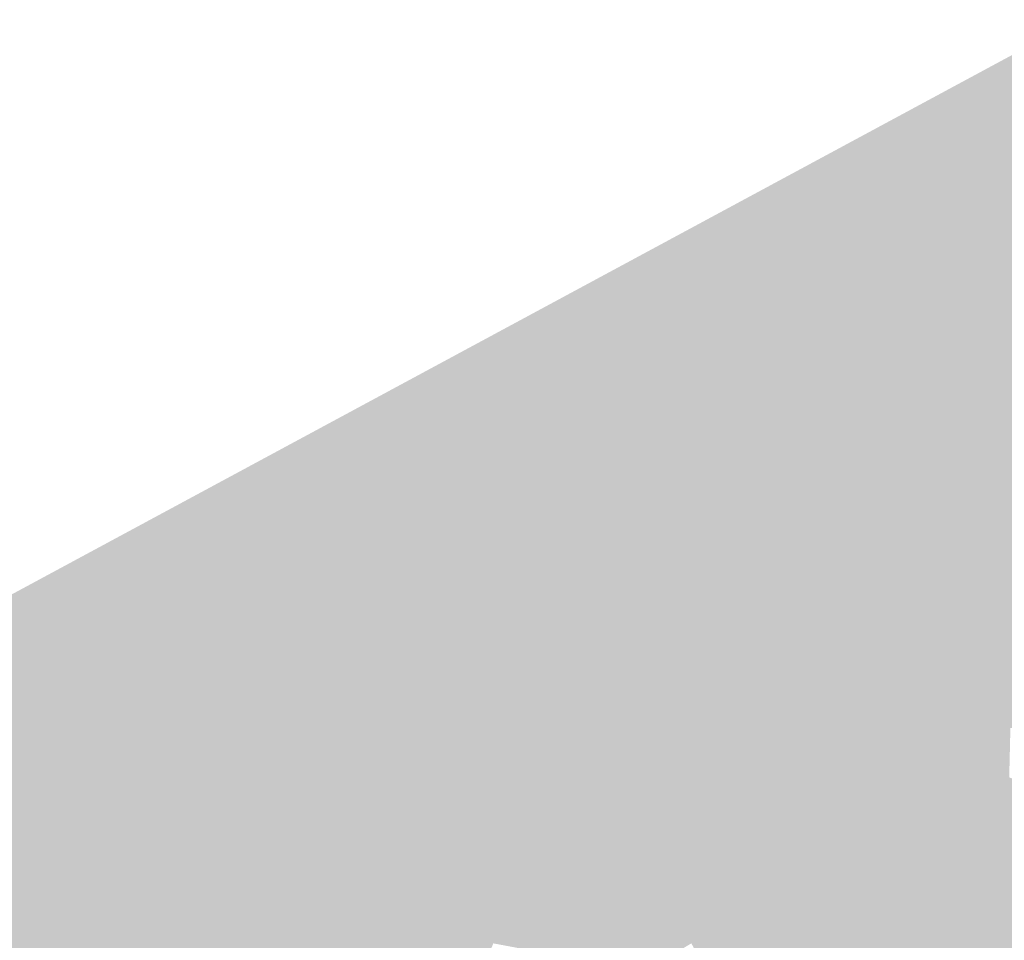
# Model space of a CAD drawing. Header units: metres. Extents: x 164696 to 183842, y 382615 to 387356.
# Tile 314 of 656: x 182613.69 to 182615.97, y 386597.7 to 386599.84. Entities that reach past the tile are written whole.
import ezdxf

# ---------------------------------------------------------------- set-up
doc = ezdxf.new("R2010")
doc.units = ezdxf.units.M
doc.layers.add('C3D-SURFACE_TINSURFACE', color=7, linetype='Continuous')

msp = doc.modelspace()

# ---------------------------------------------------------------- linework, layer by layer
at = {"layer": 'C3D-SURFACE_TINSURFACE', "color": 11, "linetype": 'Continuous', "lineweight": -3, "true_color": 0xff8585}
for points in [[(182612.73, 386597.9982), (182614.2092, 386598.7516), (182616.1371, 386599.8358)], [(182614.2092, 386598.7516), (182615.3709, 386598.8635), (182616.1371, 386599.8358)], [(182615.3709, 386598.8635), (182615.4088, 386598.8835), (182616.1371, 386599.8358)], [(182615.4088, 386598.8835), (182615.4466, 386598.9036), (182616.1371, 386599.8358)], [(182615.5177, 386598.9389), (182616.1371, 386599.8358), (182615.4466, 386598.9036)], [(182615.5513, 386598.9569), (182616.1371, 386599.8358), (182615.5177, 386598.9389)], [(182615.5513, 386598.9569), (182615.5849, 386598.9748), (182616.1371, 386599.8358)], [(182615.5849, 386598.9748), (182615.6185, 386598.9927), (182616.1371, 386599.8358)], [(182615.652, 386599.0107), (182616.1371, 386599.8358), (182615.6185, 386598.9927)], [(182615.652, 386599.0107), (182615.6856, 386599.0286), (182616.1371, 386599.8358)], [(182615.6856, 386599.0286), (182615.7192, 386599.0465), (182616.1371, 386599.8358)], [(182615.7192, 386599.0465), (182615.781, 386599.0769), (182616.1371, 386599.8358)], [(182615.8652, 386599.1218), (182616.1371, 386599.8358), (182615.781, 386599.0769)], [(182615.9493, 386599.1667), (182616.1371, 386599.8358), (182615.8652, 386599.1218)], [(182615.9493, 386599.1667), (182616.0028, 386599.1928), (182616.1371, 386599.8358)], [(182615.9493, 386599.1667), (182615.7679, 386598.6264), (182616.0028, 386599.1928)], [(182616.0028, 386599.1928), (182615.7679, 386598.6264), (182616.5852, 386598.9717)], [(182615.7679, 386598.6264), (182615.9493, 386599.1667), (182615.8652, 386599.1218)], [(182615.7391, 386598.6643), (182615.8652, 386599.1218), (182615.781, 386599.0769)], [(182615.7391, 386598.6643), (182615.7679, 386598.6264), (182615.8652, 386599.1218)], [(182615.6654, 386598.7417), (182615.781, 386599.0769), (182615.7192, 386599.0465)], [(182615.6654, 386598.7417), (182615.7391, 386598.6643), (182615.781, 386599.0769)], [(182615.6856, 386599.0286), (182615.6654, 386598.7417), (182615.7192, 386599.0465)], [(182615.652, 386599.0107), (182615.6654, 386598.7417), (182615.6856, 386599.0286)], [(182615.652, 386599.0107), (182615.6185, 386598.9927), (182615.6654, 386598.7417)], [(182615.5513, 386598.9569), (182615.6654, 386598.7417), (182615.5849, 386598.9748)], [(182615.5849, 386598.9748), (182615.6654, 386598.7417), (182615.6185, 386598.9927)], [(182615.5513, 386598.9569), (182615.5177, 386598.9389), (182615.6654, 386598.7417)], [(182615.7679, 386598.6264), (182616.6059, 386598.9277), (182616.5852, 386598.9717)], [(182615.5177, 386598.9389), (182615.4466, 386598.9036), (182615.4842, 386598.921)], [(182615.6654, 386598.7417), (182615.5177, 386598.9389), (182615.4842, 386598.921)], [(182615.7679, 386598.6264), (182615.8221, 386598.511), (182616.6059, 386598.9277)], [(182615.8391, 386598.4867), (182616.6059, 386598.9277), (182615.8221, 386598.511)], [(182615.856, 386598.4624), (182616.6059, 386598.9277), (182615.8391, 386598.4867)], [(182615.856, 386598.4624), (182616.6265, 386598.8838), (182616.6059, 386598.9277)], [(182615.6654, 386598.7417), (182615.4842, 386598.921), (182615.4466, 386598.9036)], [(182615.6654, 386598.7417), (182615.4088, 386598.8835), (182615.3709, 386598.8635)], [(182615.6654, 386598.7417), (182615.4466, 386598.9036), (182615.4088, 386598.8835)], [(182615.856, 386598.4624), (182616.3848, 386598.3052), (182616.6265, 386598.8838)], [(182614.2092, 386598.7516), (182615.3331, 386598.8434), (182615.3709, 386598.8635)], [(182615.6654, 386598.7417), (182615.3709, 386598.8635), (182615.3331, 386598.8434)], [(182614.2092, 386598.7516), (182615.2952, 386598.8234), (182615.3331, 386598.8434)], [(182615.6654, 386598.7417), (182615.3331, 386598.8434), (182615.2952, 386598.8234)], [(182614.2092, 386598.7516), (182615.2574, 386598.8034), (182615.2952, 386598.8234)], [(182615.6654, 386598.7417), (182615.2952, 386598.8234), (182615.2574, 386598.8034)], [(182614.2092, 386598.7516), (182615.2196, 386598.7833), (182615.2574, 386598.8034)], [(182615.762, 386598.6001), (182615.2574, 386598.8034), (182615.2196, 386598.7833)], [(182615.762, 386598.6001), (182615.6654, 386598.7417), (182615.2574, 386598.8034)], [(182614.2092, 386598.7516), (182615.1842, 386598.7658), (182615.2196, 386598.7833)], [(182615.762, 386598.6001), (182615.2196, 386598.7833), (182615.1842, 386598.7658)], [(182613.6267, 386597.9492), (182614.2092, 386598.7516), (182612.73, 386597.9982)], [(182613.6267, 386597.9492), (182613.6872, 386597.9716), (182614.2092, 386598.7516)], [(182613.6872, 386597.9716), (182613.7173, 386597.9844), (182614.2092, 386598.7516)], [(182613.7474, 386597.9972), (182614.2092, 386598.7516), (182613.7173, 386597.9844)], [(182613.7474, 386597.9972), (182613.7775, 386598.01), (182614.2092, 386598.7516)], [(182613.7775, 386598.01), (182613.8076, 386598.0228), (182614.2092, 386598.7516)], [(182614.2092, 386598.7516), (182613.8076, 386598.0228), (182613.8377, 386598.0355)], [(182614.2092, 386598.7516), (182613.8377, 386598.0355), (182613.8678, 386598.0483)], [(182614.2092, 386598.7516), (182613.8678, 386598.0483), (182613.8979, 386598.0611)], [(182614.2092, 386598.7516), (182613.8979, 386598.0611), (182613.9941, 386598.1005)], [(182614.2092, 386598.7516), (182613.9941, 386598.1005), (182614.0435, 386598.1288)], [(182614.2294, 386598.7168), (182614.2092, 386598.7516), (182614.0435, 386598.1288)], [(182614.2092, 386598.7516), (182615.1497, 386598.7472), (182615.1842, 386598.7658)], [(182614.2294, 386598.7168), (182614.8231, 386598.5643), (182614.2092, 386598.7516)], [(182614.2092, 386598.7516), (182614.8231, 386598.5643), (182614.8472, 386598.5782)], [(182614.2092, 386598.7516), (182614.8472, 386598.5782), (182614.8713, 386598.5921)], [(182614.2092, 386598.7516), (182614.8713, 386598.5921), (182614.8953, 386598.6059)], [(182614.2092, 386598.7516), (182614.8953, 386598.6059), (182614.9194, 386598.6198)], [(182614.2092, 386598.7516), (182614.9194, 386598.6198), (182614.9435, 386598.6337)], [(182614.2092, 386598.7516), (182614.9435, 386598.6337), (182614.9774, 386598.6538)], [(182614.2092, 386598.7516), (182614.9774, 386598.6538), (182615.0119, 386598.6725)], [(182614.2092, 386598.7516), (182615.0119, 386598.6725), (182615.0463, 386598.6912)], [(182614.2092, 386598.7516), (182615.0463, 386598.6912), (182615.0808, 386598.7098)], [(182614.2092, 386598.7516), (182615.0808, 386598.7098), (182615.1152, 386598.7285)], [(182614.2092, 386598.7516), (182615.1152, 386598.7285), (182615.1497, 386598.7472)], [(182615.1152, 386598.7285), (182615.5981, 386597.8947), (182615.1497, 386598.7472)], [(182615.7717, 386598.5826), (182615.1842, 386598.7658), (182615.1497, 386598.7472)], [(182615.7814, 386598.5651), (182615.1497, 386598.7472), (182615.5981, 386597.8947)], [(182615.7814, 386598.5651), (182615.7717, 386598.5826), (182615.1497, 386598.7472)], [(182615.7717, 386598.5826), (182615.762, 386598.6001), (182615.1842, 386598.7658)], [(182615.0808, 386598.7098), (182615.521, 386597.9137), (182615.1152, 386598.7285)], [(182615.1152, 386598.7285), (182615.5715, 386597.8802), (182615.5981, 386597.8947)], [(182615.1152, 386598.7285), (182615.521, 386597.9137), (182615.5582, 386597.873)], [(182615.1152, 386598.7285), (182615.5582, 386597.873), (182615.5715, 386597.8802)], [(182615.762, 386598.6001), (182615.7391, 386598.6643), (182615.6654, 386598.7417)], [(182614.2294, 386598.7168), (182614.0435, 386598.1288), (182614.0781, 386598.1486)], [(182614.2294, 386598.7168), (182614.0781, 386598.1486), (182614.1076, 386598.217)], [(182614.2294, 386598.7168), (182614.1076, 386598.217), (182614.1133, 386598.221)], [(182614.2294, 386598.7168), (182614.1133, 386598.221), (182614.2555, 386598.669)], [(182614.2294, 386598.7168), (182614.2555, 386598.669), (182614.775, 386598.5366)], [(182614.2294, 386598.7168), (182614.775, 386598.5366), (182614.799, 386598.5505)], [(182614.2294, 386598.7168), (182614.799, 386598.5505), (182614.8231, 386598.5643)], [(182615.0808, 386598.7098), (182615.0463, 386598.6912), (182615.5183, 386597.8512)], [(182615.0808, 386598.7098), (182615.5183, 386597.8512), (182615.5316, 386597.8585)], [(182615.0808, 386598.7098), (182615.5316, 386597.8585), (182615.5217, 386597.9079)], [(182615.0808, 386598.7098), (182615.5217, 386597.9079), (182615.521, 386597.9137)], [(182615.0463, 386598.6912), (182615.0119, 386598.6725), (182615.4917, 386597.8367)], [(182615.0463, 386598.6912), (182615.4917, 386597.8367), (182615.5183, 386597.8512)], [(182614.2555, 386598.669), (182614.1133, 386598.221), (182614.1706, 386598.3063)], [(182614.2714, 386598.6407), (182614.2555, 386598.669), (182614.1706, 386598.3063)], [(182614.2555, 386598.669), (182614.2714, 386598.6407), (182614.7509, 386598.5227)], [(182614.2555, 386598.669), (182614.7509, 386598.5227), (182614.775, 386598.5366)], [(182614.9774, 386598.6538), (182614.9435, 386598.6337), (182615.4385, 386597.8077)], [(182615.0119, 386598.6725), (182614.9774, 386598.6538), (182615.4651, 386597.8222)], [(182614.9774, 386598.6538), (182615.4385, 386597.8077), (182615.4651, 386597.8222)], [(182615.0119, 386598.6725), (182615.4651, 386597.8222), (182615.4917, 386597.8367)], [(182615.762, 386598.6001), (182615.7679, 386598.6264), (182615.7391, 386598.6643)], [(182614.2714, 386598.6407), (182614.1706, 386598.3063), (182614.1746, 386598.2992)], [(182614.2905, 386598.5994), (182614.2714, 386598.6407), (182614.1746, 386598.2992)], [(182614.2905, 386598.5994), (182614.6647, 386598.475), (182614.2714, 386598.6407)], [(182614.2714, 386598.6407), (182614.6647, 386598.475), (182614.7027, 386598.495)], [(182614.2714, 386598.6407), (182614.7027, 386598.495), (182614.7268, 386598.5088)], [(182614.2714, 386598.6407), (182614.7268, 386598.5088), (182614.7509, 386598.5227)], [(182614.9194, 386598.6198), (182615.4119, 386597.7932), (182614.9435, 386598.6337)], [(182614.9435, 386598.6337), (182615.4119, 386597.7932), (182615.4385, 386597.8077)], [(182614.8953, 386598.6059), (182615.3853, 386597.7788), (182614.9194, 386598.6198)], [(182614.9194, 386598.6198), (182615.3853, 386597.7788), (182615.4119, 386597.7932)], [(182615.7717, 386598.5826), (182615.7679, 386598.6264), (182615.762, 386598.6001)], [(182615.7679, 386598.6264), (182615.8051, 386598.5354), (182615.8221, 386598.511)], [(182615.7679, 386598.6264), (182615.7814, 386598.5651), (182615.8051, 386598.5354)], [(182615.7814, 386598.5651), (182615.7679, 386598.6264), (182615.7717, 386598.5826)], [(182614.2905, 386598.5994), (182614.1769, 386598.282), (182614.1607, 386598.1965)], [(182614.2905, 386598.5994), (182614.1607, 386598.1965), (182614.1896, 386598.2141)], [(182614.2905, 386598.5994), (182614.1746, 386598.2992), (182614.1769, 386598.282)], [(182614.3095, 386598.5582), (182614.2905, 386598.5994), (182614.1896, 386598.2141)], [(182614.2905, 386598.5994), (182614.3095, 386598.5582), (182614.6647, 386598.475)], [(182614.8713, 386598.5921), (182614.8472, 386598.5782), (182615.3521, 386597.761)], [(182614.8953, 386598.6059), (182614.8713, 386598.5921), (182615.3521, 386597.761)], [(182614.8953, 386598.6059), (182615.3521, 386597.761), (182615.3853, 386597.7788)], [(182614.6405, 386597.9492), (182614.8231, 386598.5643), (182614.799, 386598.5505)], [(182614.6405, 386597.9492), (182614.6719, 386597.8953), (182614.8231, 386598.5643)], [(182614.6719, 386597.8953), (182615.2972, 386597.7282), (182614.8472, 386598.5782)], [(182614.6719, 386597.8953), (182614.8472, 386598.5782), (182614.8231, 386598.5643)], [(182614.8472, 386598.5782), (182615.2972, 386597.7282), (182615.3521, 386597.761)], [(182615.7814, 386598.5651), (182615.5981, 386597.8947), (182615.6247, 386597.9092)], [(182615.8669, 386598.3904), (182615.7814, 386598.5651), (182615.6247, 386597.9092)], [(182615.8669, 386598.3904), (182615.8051, 386598.5354), (182615.7814, 386598.5651)], [(182614.3095, 386598.5582), (182614.1896, 386598.2141), (182614.2203, 386598.2311)], [(182614.3095, 386598.5582), (182614.2203, 386598.2311), (182614.3286, 386598.5169)], [(182614.3095, 386598.5582), (182614.3286, 386598.5169), (182614.6647, 386598.475)], [(182614.6256, 386597.9772), (182614.799, 386598.5505), (182614.775, 386598.5366)], [(182614.6256, 386597.9772), (182614.6405, 386597.9492), (182614.799, 386598.5505)], [(182614.3286, 386598.5169), (182614.2203, 386598.2311), (182614.339, 386598.4871)], [(182614.3286, 386598.5169), (182614.339, 386598.4871), (182614.5422, 386598.4082)], [(182614.3286, 386598.5169), (182614.5422, 386598.4082), (182614.6647, 386598.475)], [(182614.5957, 386598.0332), (182614.7509, 386598.5227), (182614.7268, 386598.5088)], [(182614.5957, 386598.0332), (182614.6106, 386598.0052), (182614.7509, 386598.5227)], [(182614.6106, 386598.0052), (182614.775, 386598.5366), (182614.7509, 386598.5227)], [(182614.6106, 386598.0052), (182614.6256, 386597.9772), (182614.775, 386598.5366)], [(182615.8669, 386598.3904), (182615.8221, 386598.511), (182615.8051, 386598.5354)], [(182614.5658, 386598.0892), (182614.7027, 386598.495), (182614.6647, 386598.475)], [(182614.5658, 386598.0892), (182614.5807, 386598.0612), (182614.7027, 386598.495)], [(182614.5807, 386598.0612), (182614.7268, 386598.5088), (182614.7027, 386598.495)], [(182614.5807, 386598.0612), (182614.5957, 386598.0332), (182614.7268, 386598.5088)], [(182615.8669, 386598.3904), (182615.8391, 386598.4867), (182615.8221, 386598.511)], [(182614.339, 386598.4871), (182614.2203, 386598.2311), (182614.2509, 386598.2481)], [(182614.339, 386598.4871), (182614.2509, 386598.2481), (182614.2816, 386598.2652)], [(182614.3614, 386598.4465), (182614.339, 386598.4871), (182614.2816, 386598.2652)], [(182614.3614, 386598.4465), (182614.5422, 386598.4082), (182614.339, 386598.4871)], [(182614.5359, 386598.1452), (182614.6647, 386598.475), (182614.5422, 386598.4082)], [(182614.5359, 386598.1452), (182614.5508, 386598.1172), (182614.6647, 386598.475)], [(182614.5508, 386598.1172), (182614.5658, 386598.0892), (182614.6647, 386598.475)], [(182615.8669, 386598.3904), (182615.856, 386598.4624), (182615.8391, 386598.4867)], [(182615.856, 386598.4624), (182616.3232, 386598.2706), (182616.3848, 386598.3052)], [(182615.856, 386598.4624), (182616.2617, 386598.236), (182616.3232, 386598.2706)], [(182615.8862, 386598.3502), (182616.2617, 386598.236), (182615.856, 386598.4624)], [(182615.8862, 386598.3502), (182615.856, 386598.4624), (182615.8669, 386598.3904)], [(182614.3614, 386598.4465), (182614.2816, 386598.2652), (182614.3122, 386598.2822)], [(182614.3614, 386598.4465), (182614.3122, 386598.2822), (182614.3429, 386598.2992)], [(182614.3838, 386598.4059), (182614.3614, 386598.4465), (182614.3429, 386598.2992)], [(182614.3838, 386598.4059), (182614.5422, 386598.4082), (182614.3614, 386598.4465)], [(182614.3838, 386598.4059), (182614.3429, 386598.2992), (182614.3736, 386598.3163)], [(182614.4062, 386598.3653), (182614.3838, 386598.4059), (182614.3736, 386598.3163)], [(182614.3838, 386598.4059), (182614.4349, 386598.3503), (182614.5422, 386598.4082)], [(182614.4062, 386598.3653), (182614.4349, 386598.3503), (182614.3838, 386598.4059)], [(182614.4324, 386598.3214), (182614.5422, 386598.4082), (182614.4349, 386598.3503)], [(182614.4324, 386598.3214), (182614.4971, 386598.2084), (182614.5422, 386598.4082)], [(182614.4971, 386598.2084), (182614.5359, 386598.1452), (182614.5422, 386598.4082)], [(182615.8669, 386598.3904), (182615.6247, 386597.9092), (182615.6835, 386597.933)], [(182615.8669, 386598.3904), (182615.6835, 386597.933), (182615.7506, 386597.966)], [(182615.8862, 386598.3502), (182615.8669, 386598.3904), (182615.7506, 386597.966)], [(182614.4062, 386598.3653), (182614.3736, 386598.3163), (182614.4042, 386598.3333)], [(182614.4062, 386598.3653), (182614.4042, 386598.3333), (182614.4349, 386598.3503)], [(182614.4324, 386598.3214), (182614.4349, 386598.3503), (182614.4042, 386598.3333)], [(182615.8862, 386598.3502), (182615.7506, 386597.966), (182615.9054, 386598.3099)], [(182615.8862, 386598.3502), (182615.9054, 386598.3099), (182616.2617, 386598.236)], [(182614.4971, 386598.2084), (182614.3736, 386598.3163), (182614.3429, 386598.2992)], [(182614.4324, 386598.3214), (182614.4042, 386598.3333), (182614.3736, 386598.3163)], [(182614.4971, 386598.2084), (182614.4324, 386598.3214), (182614.3736, 386598.3163)], [(182614.4971, 386598.2084), (182614.3429, 386598.2992), (182614.3122, 386598.2822)], [(182615.9054, 386598.3099), (182615.7506, 386597.966), (182615.8177, 386597.999)], [(182615.9247, 386598.2697), (182615.9054, 386598.3099), (182615.8177, 386597.999)], [(182615.9054, 386598.3099), (182616.2002, 386598.2014), (182616.2617, 386598.236)], [(182615.9054, 386598.3099), (182615.9247, 386598.2697), (182616.2002, 386598.2014)], [(182614.4971, 386598.2084), (182614.2816, 386598.2652), (182614.2509, 386598.2481)], [(182614.4971, 386598.2084), (182614.3122, 386598.2822), (182614.2816, 386598.2652)], [(182615.9247, 386598.2697), (182615.8177, 386597.999), (182615.8772, 386598.0267)], [(182615.944, 386598.2294), (182615.9247, 386598.2697), (182615.8772, 386598.0267)], [(182615.9247, 386598.2697), (182615.9814, 386598.1946), (182616.2002, 386598.2014)], [(182615.944, 386598.2294), (182615.9814, 386598.1946), (182615.9247, 386598.2697)], [(182614.5359, 386598.1452), (182614.2509, 386598.2481), (182614.2203, 386598.2311)], [(182614.5359, 386598.1452), (182614.4971, 386598.2084), (182614.2509, 386598.2481)], [(182614.5508, 386598.1172), (182614.2203, 386598.2311), (182614.1896, 386598.2141)], [(182614.5508, 386598.1172), (182614.5359, 386598.1452), (182614.2203, 386598.2311)], [(182615.944, 386598.2294), (182615.8772, 386598.0267), (182615.9026, 386598.0401)], [(182615.944, 386598.2294), (182615.9026, 386598.0401), (182615.928, 386598.0534)], [(182615.944, 386598.2294), (182615.928, 386598.0534), (182615.9533, 386598.0667)], [(182615.944, 386598.2294), (182615.9533, 386598.0667), (182615.9814, 386598.1946)], [(182614.5658, 386598.0892), (182614.1896, 386598.2141), (182614.1607, 386598.1965)], [(182614.5658, 386598.0892), (182614.5508, 386598.1172), (182614.1896, 386598.2141)], [(182614.5658, 386598.0892), (182614.1607, 386598.1965), (182614.235, 386598.1643)], [(182615.9814, 386598.1946), (182615.9533, 386598.0667), (182615.9787, 386598.0801)], [(182614.5957, 386598.0332), (182614.2415, 386598.1521), (182614.1468, 386598.1438)], [(182614.5807, 386598.0612), (182614.5658, 386598.0892), (182614.235, 386598.1643)], [(182614.5807, 386598.0612), (182614.235, 386598.1643), (182614.2382, 386598.1582)], [(182614.5957, 386598.0332), (182614.5807, 386598.0612), (182614.2382, 386598.1582)], [(182614.5957, 386598.0332), (182614.2382, 386598.1582), (182614.2415, 386598.1521)], [(182613.9025, 386597.7096), (182614.0435, 386598.1288), (182613.9941, 386598.1005)], [(182613.9025, 386597.7096), (182613.9244, 386597.662), (182614.0435, 386598.1288)], [(182613.9244, 386597.662), (182614.0749, 386598.104), (182614.0781, 386598.1486)], [(182613.9244, 386597.662), (182614.0781, 386598.1486), (182614.0435, 386598.1288)], [(182613.9244, 386597.662), (182614.6106, 386598.0052), (182614.1484, 386598.1408)], [(182613.9244, 386597.662), (182614.1484, 386598.1408), (182614.0749, 386598.104)], [(182614.6106, 386598.0052), (182614.5957, 386598.0332), (182614.1468, 386598.1438)], [(182614.6106, 386598.0052), (182614.1468, 386598.1438), (182614.1484, 386598.1408)], [(182613.8815, 386597.7505), (182613.9941, 386598.1005), (182613.9447, 386598.0722)], [(182613.8815, 386597.7505), (182613.892, 386597.73), (182613.9941, 386598.1005)], [(182613.892, 386597.73), (182613.9025, 386597.7096), (182613.9941, 386598.1005)], [(182613.9941, 386598.1005), (182613.8979, 386598.0611), (182613.9447, 386598.0722)], [(182613.8815, 386597.7505), (182613.8979, 386598.0611), (182613.8678, 386598.0483)], [(182613.8815, 386597.7505), (182613.9447, 386598.0722), (182613.8979, 386598.0611)], [(182616.0881, 386598.0194), (182615.9533, 386598.0667), (182615.928, 386598.0534)], [(182616.0764, 386598.0404), (182615.9787, 386598.0801), (182615.9533, 386598.0667)], [(182616.0764, 386598.0404), (182615.9533, 386598.0667), (182616.0881, 386598.0194)], [(182613.8815, 386597.7505), (182613.8678, 386598.0483), (182613.8377, 386598.0355)], [(182616.1231, 386597.9566), (182615.9026, 386598.0401), (182615.8772, 386598.0267)], [(182616.0998, 386597.9985), (182615.928, 386598.0534), (182615.9026, 386598.0401)], [(182616.1115, 386597.9775), (182616.0998, 386597.9985), (182615.9026, 386598.0401)], [(182616.1231, 386597.9566), (182616.1115, 386597.9775), (182615.9026, 386598.0401)], [(182616.0881, 386598.0194), (182615.928, 386598.0534), (182616.0998, 386597.9985)], [(182613.8815, 386597.7505), (182613.8076, 386598.0228), (182613.7775, 386598.01)], [(182613.8815, 386597.7505), (182613.8377, 386598.0355), (182613.8076, 386598.0228)], [(182616.1617, 386597.8807), (182615.8772, 386598.0267), (182615.8177, 386597.999)], [(182616.1231, 386597.9566), (182615.8772, 386598.0267), (182616.1348, 386597.9356)], [(182616.1617, 386597.8807), (182616.1348, 386597.9356), (182615.8772, 386598.0267)], [(182613.8815, 386597.7505), (182613.7474, 386597.9972), (182613.7173, 386597.9844)], [(182613.8815, 386597.7505), (182613.7775, 386598.01), (182613.7474, 386597.9972)], [(182614.6106, 386598.0052), (182613.9244, 386597.662), (182613.9588, 386597.5985)], [(182614.6106, 386598.0052), (182613.9588, 386597.5985), (182614.6256, 386597.9772)], [(182616.1617, 386597.8807), (182615.8177, 386597.999), (182615.7506, 386597.966)], [(182613.6267, 386597.9492), (182613.6572, 386597.9589), (182613.6872, 386597.9716)], [(182613.8815, 386597.7505), (182613.6872, 386597.9716), (182613.6572, 386597.9589)], [(182613.8815, 386597.7505), (182613.7173, 386597.9844), (182613.6872, 386597.9716)], [(182613.9588, 386597.5985), (182614.6405, 386597.9492), (182614.6256, 386597.9772)], [(182613.5751, 386597.9235), (182613.8815, 386597.7505), (182613.6267, 386597.9492)], [(182613.8815, 386597.7505), (182613.6572, 386597.9589), (182613.6267, 386597.9492)], [(182613.9588, 386597.5985), (182614.6719, 386597.8953), (182614.6405, 386597.9492)], [(182616.2422, 386597.724), (182615.7506, 386597.966), (182615.6835, 386597.933)], [(182616.1617, 386597.8807), (182615.7506, 386597.966), (182616.2422, 386597.724)], [(182613.8815, 386597.7505), (182613.5751, 386597.9235), (182613.5235, 386597.8979)], [(182616.0315, 386597.1159), (182615.6835, 386597.933), (182615.5981, 386597.8947)], [(182615.6247, 386597.9092), (182615.5981, 386597.8947), (182615.6835, 386597.933)], [(182616.0315, 386597.1159), (182616.2422, 386597.724), (182615.6835, 386597.933)], [(182613.8815, 386597.7505), (182613.5235, 386597.8979), (182613.4719, 386597.8722)], [(182613.9897, 386597.5225), (182614.6719, 386597.8953), (182613.9588, 386597.5985)], [(182613.9897, 386597.5225), (182613.9998, 386597.5024), (182614.6719, 386597.8953)], [(182613.9998, 386597.5024), (182614.7074, 386597.8338), (182614.6719, 386597.8953)], [(182614.6719, 386597.8953), (182614.7074, 386597.8338), (182615.2972, 386597.7282)], [(182615.9559, 386597.0826), (182615.5715, 386597.8802), (182615.5582, 386597.873)], [(182615.9559, 386597.0826), (182615.5981, 386597.8947), (182615.5715, 386597.8802)], [(182616.0315, 386597.1159), (182615.5981, 386597.8947), (182615.9559, 386597.0826)], [(182613.4203, 386597.8465), (182613.9025, 386597.7096), (182613.4719, 386597.8722)], [(182613.892, 386597.73), (182613.8815, 386597.7505), (182613.4719, 386597.8722)], [(182613.9025, 386597.7096), (182613.892, 386597.73), (182613.4719, 386597.8722)], [(182615.9301, 386597.07), (182615.5316, 386597.8585), (182615.5183, 386597.8512)], [(182615.9301, 386597.07), (182615.5641, 386597.8259), (182615.5316, 386597.8585)], [(182615.9559, 386597.0826), (182615.5582, 386597.873), (182615.5654, 386597.8266)], [(182613.3793, 386597.8232), (182613.9244, 386597.662), (182613.4203, 386597.8465)], [(182613.4203, 386597.8465), (182613.9244, 386597.662), (182613.9025, 386597.7096)], [(182613.9998, 386597.5024), (182614.5719, 386597.3434), (182614.7074, 386597.8338)], [(182614.7074, 386597.8338), (182614.5719, 386597.3434), (182614.7429, 386597.7724)], [(182614.7074, 386597.8338), (182615.2423, 386597.6954), (182615.2972, 386597.7282)], [(182614.7074, 386597.8338), (182615.1874, 386597.6625), (182615.2423, 386597.6954)], [(182614.7074, 386597.8338), (182614.7429, 386597.7724), (182615.1874, 386597.6625)], [(182615.8785, 386597.045), (182615.4917, 386597.8367), (182615.4651, 386597.8222)], [(182615.9043, 386597.0575), (182615.5183, 386597.8512), (182615.4917, 386597.8367)], [(182615.9043, 386597.0575), (182615.4917, 386597.8367), (182615.8785, 386597.045)], [(182615.9301, 386597.07), (182615.5183, 386597.8512), (182615.9043, 386597.0575)], [(182613.3793, 386597.8232), (182613.3508, 386597.8075), (182613.9244, 386597.662)], [(182615.8527, 386597.0325), (182615.4651, 386597.8222), (182615.4385, 386597.8077)], [(182615.8527, 386597.0325), (182615.8785, 386597.045), (182615.4651, 386597.8222)], [(182615.9301, 386597.07), (182615.5654, 386597.8266), (182615.5641, 386597.8259)], [(182615.9301, 386597.07), (182615.9559, 386597.0826), (182615.5654, 386597.8266)], [(182613.9796, 386597.5426), (182613.3223, 386597.7917), (182613.1031, 386597.1948)], [(182613.9796, 386597.5426), (182613.3508, 386597.8075), (182613.3223, 386597.7917)], [(182613.3508, 386597.8075), (182613.9588, 386597.5985), (182613.9244, 386597.662)], [(182613.3508, 386597.8075), (182613.9796, 386597.5426), (182613.9588, 386597.5985)], [(182615.8011, 386597.0075), (182615.4119, 386597.7932), (182615.3853, 386597.7788)], [(182615.8269, 386597.02), (182615.4385, 386597.8077), (182615.4119, 386597.7932)], [(182615.8011, 386597.0075), (182615.8269, 386597.02), (182615.4119, 386597.7932)], [(182615.8269, 386597.02), (182615.8527, 386597.0325), (182615.4385, 386597.8077)], [(182614.7429, 386597.7724), (182614.5719, 386597.3434), (182614.6147, 386597.3572)], [(182614.7429, 386597.7724), (182614.6147, 386597.3572), (182614.6481, 386597.373)], [(182614.7708, 386597.7223), (182614.7429, 386597.7724), (182614.6481, 386597.373)], [(182614.7429, 386597.7724), (182614.758, 386597.7491), (182615.1874, 386597.6625)], [(182614.7429, 386597.7724), (182614.7708, 386597.7223), (182614.758, 386597.7491)], [(182615.7753, 386596.995), (182615.3853, 386597.7788), (182615.3521, 386597.761)], [(182615.8011, 386597.0075), (182615.3853, 386597.7788), (182615.7753, 386596.995)], [(182614.758, 386597.7491), (182615.1324, 386597.6297), (182615.1874, 386597.6625)], [(182614.7708, 386597.7223), (182615.1324, 386597.6297), (182614.758, 386597.7491)], [(182615.7495, 386596.9825), (182615.3521, 386597.761), (182615.2972, 386597.7282)], [(182615.7495, 386596.9825), (182615.7753, 386596.995), (182615.3521, 386597.761)], [(182614.7836, 386597.6954), (182614.7708, 386597.7223), (182614.6481, 386597.373)], [(182614.7708, 386597.7223), (182614.7836, 386597.6954), (182615.1324, 386597.6297)], [(182615.6576, 386596.941), (182615.2972, 386597.7282), (182615.2423, 386597.6954)], [(182615.7236, 386596.97), (182615.2972, 386597.7282), (182615.6576, 386596.941)], [(182615.7236, 386596.97), (182615.7495, 386596.9825), (182615.2972, 386597.7282)]]:
    msp.add_solid(points, dxfattribs=at)
at = {"layer": 'C3D-SURFACE_TINSURFACE', "color": 1, "linetype": 'Continuous', "lineweight": -3, "true_color": 0xe60000}
for points in [[(182614.1133, 386598.221), (182614.1424, 386598.1854), (182614.1706, 386598.3063)], [(182614.1706, 386598.3063), (182614.1424, 386598.1854), (182614.1746, 386598.2992)], [(182614.1746, 386598.2992), (182614.1424, 386598.1854), (182614.1769, 386598.282)], [(182614.1607, 386598.1965), (182614.1769, 386598.282), (182614.1424, 386598.1854)], [(182614.1133, 386598.221), (182614.1076, 386598.217), (182614.0929, 386598.1571)], [(182614.1133, 386598.221), (182614.0929, 386598.1571), (182614.1424, 386598.1854)], [(182614.0781, 386598.1486), (182614.0929, 386598.1571), (182614.1076, 386598.217)], [(182614.1468, 386598.1438), (182614.1424, 386598.1854), (182614.0929, 386598.1571)], [(182614.1607, 386598.1965), (182614.1424, 386598.1854), (182614.235, 386598.1643)], [(182614.1468, 386598.1438), (182614.2415, 386598.1521), (182614.1424, 386598.1854)], [(182614.235, 386598.1643), (182614.1424, 386598.1854), (182614.2382, 386598.1582)], [(182614.2382, 386598.1582), (182614.1424, 386598.1854), (182614.2415, 386598.1521)], [(182614.0781, 386598.1486), (182614.0749, 386598.104), (182614.0929, 386598.1571)], [(182614.1484, 386598.1408), (182614.0929, 386598.1571), (182614.0749, 386598.104)], [(182614.1468, 386598.1438), (182614.0929, 386598.1571), (182614.1484, 386598.1408)], [(182615.5582, 386597.873), (182615.521, 386597.9137), (182615.5449, 386597.8657)], [(182615.521, 386597.9137), (182615.5217, 386597.9079), (182615.5449, 386597.8657)], [(182615.5316, 386597.8585), (182615.5449, 386597.8657), (182615.5217, 386597.9079)], [(182615.5316, 386597.8585), (182615.5641, 386597.8259), (182615.5449, 386597.8657)], [(182615.5582, 386597.873), (182615.5449, 386597.8657), (182615.5654, 386597.8266)], [(182615.5654, 386597.8266), (182615.5449, 386597.8657), (182615.5641, 386597.8259)]]:
    msp.add_solid(points, dxfattribs=at)

doc.saveas('drawing.dxf')
